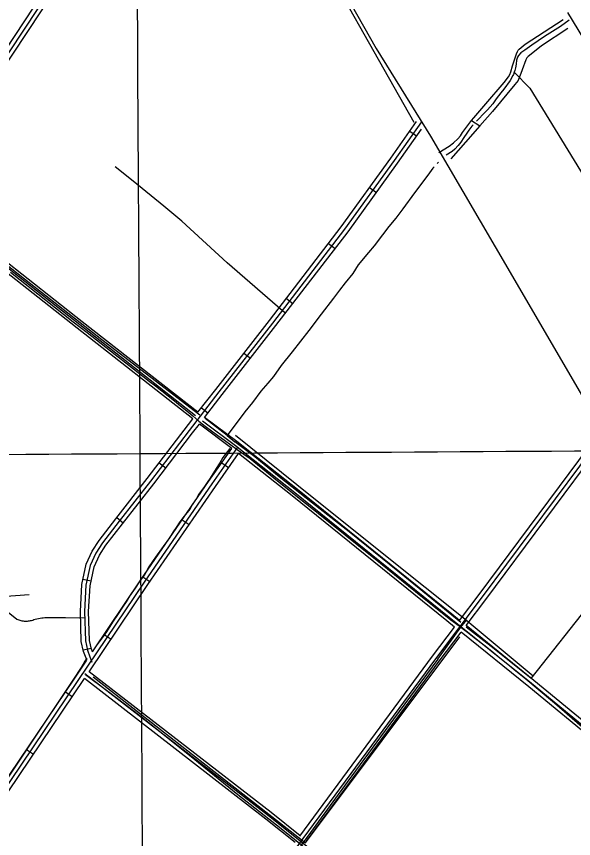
# Model space of a CAD drawing. Extents: x 3477039 to 3515015, y 546746 to 572297.
# Drawn here: x 3496611 to 3498619, y 556871 to 559836 of the extents above; entities that cross this region are included whole.
import ezdxf

# ---------------------------------------------------------------- set-up
doc = ezdxf.new("R2010")
doc.units = 0
for name, color, linetype in [('V-DTCH-CNTR', 7, 'Continuous'), ('V-GRID-MAJR', 7, 'Continuous'), ('V-LEVE-TOET', 7, 'Continuous'), ('V-ROAD-CNTR', 7, 'Continuous'), ('V-TOPO-SHOR', 7, 'Continuous')]:
    doc.layers.add(name, color=color, linetype=linetype)

msp = doc.modelspace()

# ---------------------------------------------------------------- linework, layer by layer
at = {"layer": 'V-DTCH-CNTR'}
for p, q in [((3498250.528, 559460.861), (3498281.3340000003, 559441.54)), ((3498129.352, 557517.821), (3498212.218, 557632.984)), ((3498212.218, 557632.984), (3498232.332, 557657.724))]:
    msp.add_line(p, q, dxfattribs=at)
for points in [[(3498132.774, 559345.716), (3498170.685, 559368.175), (3498185.869, 559380.454), (3498201.063, 559394.797), (3498210.739, 559405.047), (3498218.36, 559416.684), (3498250.528, 559460.861), (3498259.193, 559470.0380000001), (3498302.072, 559520.636), (3498369.142, 559597.202), (3498384.375, 559618.414), (3498388.541, 559625.948), (3498392.028, 559635.545), (3498399.022, 559657.491), (3498413.004, 559700.694), (3498417.1780000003, 559709.601), (3498419.261, 559713.711), (3498422.72, 559717.813), (3498444.8030000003, 559735.551), (3498581.329, 559824.78)], [(3498597.6350000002, 559792.399), (3498503.165, 559729.726), (3498465.9020000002, 559700.395), (3498455.543, 559690.837), (3498450.708, 559686.055), (3498446.546, 559679.208), (3498433.289, 559642.871), (3498429.093, 559629.841), (3498424.221, 559618.1900000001), (3498418.65, 559605.169), (3498407.575, 559590.116), (3498326.648, 559493.019), (3498281.3340000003, 559441.54), (3498229.159, 559382.2710000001), (3498176.614, 559322.799)], [(3497578.063, 558766.97), (3497515.163, 558820.91), (3497370.228, 558946.758), (3497206.193, 559097.447), (3497141.919, 559151.394), (3497031.13, 559241.328), (3496966.85, 559293.9)], [(3496588.873, 558913.797), (3496815.285, 558734.284), (3496865.711, 558695.437), (3496915.975, 558656.38), (3496966.074, 558617.11), (3497016.006, 558577.628), (3497065.77, 558537.938), (3497088.894, 558520.704), (3497111.875, 558503.28), (3497134.708, 558485.6630000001), (3497157.394, 558467.857), (3497179.932, 558449.866), (3497202.3170000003, 558431.686), (3497224.552, 558413.319), (3497246.633, 558394.768), (3497268.559, 558376.035)], [(3497268.559, 558376.035), (3497291.239, 558358.629), (3497314.039, 558341.385), (3497336.9620000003, 558324.301), (3497360.004, 558307.376), (3497383.165, 558290.617), (3497406.443, 558274.02), (3497429.835, 558257.587), (3497453.344, 558241.322), (3497538.596, 558172.194), (3497624.026, 558103.283), (3497709.631, 558034.591), (3497795.411, 557966.118), (3497922.309, 557863.816), (3498049.386, 557761.736), (3498176.636, 557659.8740000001), (3498206.363, 557637.453), (3498212.218, 557632.984), (3498235.965, 557614.867), (3498265.444, 557592.1240000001), (3498294.798, 557569.22), (3498324.0270000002, 557546.155), (3498353.131, 557522.933), (3498382.108, 557499.553), (3498410.9560000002, 557476.013), (3498439.6750000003, 557452.318)], [(3497400.643, 558325.919), (3497621.225, 558148.087), (3497934.753, 557896.621), (3498232.332, 557657.724), (3498249.397, 557644.025), (3498473.305, 557457.176)], [(3496085.987, 558078.375), (3496180.559, 558004.014), (3496304.529, 557905.372), (3496430.468, 557807.212), (3496575.014, 557691.719), (3496611.765, 557662.473)], [(3496611.765, 557662.473), (3496615.341, 557660.855), (3496618.9990000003, 557659.424), (3496622.724, 557658.183), (3496626.507, 557657.134), (3496630.341, 557656.282), (3496634.214, 557655.631), (3496638.113, 557655.178), (3496642.0330000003, 557654.928), (3496645.9590000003, 557654.881), (3496649.883, 557655.037), (3496653.792, 557655.395), (3496657.68, 557655.952), (3496661.532, 557656.71), (3496665.339, 557657.667), (3496669.093, 557658.8200000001), (3496672.784, 557660.161), (3496678.414, 557661.894), (3496684.107, 557663.405), (3496689.856, 557664.699), (3496695.65, 557665.77), (3496701.48, 557666.616), (3496707.339, 557667.2390000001), (3496713.217, 557667.632), (3496719.107, 557667.802), (3496719.785, 557667.796)], [(3496719.785, 557667.796), (3496787.216, 557667.909), (3496856.626, 557667.032)], [(3498129.352, 557517.821), (3497969.356, 557300.993), (3497802.565, 557074.208), (3497638.201, 556847.515), (3497488.631, 556643.814), (3497283.765, 556366.783), (3497116.808, 556141.405), (3496989.9020000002, 555970.751), (3496790.4760000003, 555700.055), (3496637.3539709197, 555493.4585593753)], [(3496859.176, 557461.9720000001), (3496939.7490000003, 557402.1460000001), (3497054.723, 557314.672), (3497233.97, 557171.006), (3497409.142, 557029.154), (3497564.401, 556906.786), (3497638.201, 556847.515), (3497649.045, 556838.804), (3497758.133, 556754.052), (3497863.147, 556669.756), (3497971.779, 556580.476), (3498066.38, 556503.432), (3498152.838, 556437.261), (3498289.534, 556326.68), (3498370.977, 556264.162)], [(3498439.6750000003, 557452.318), (3498549.665, 557359.867), (3498677.759, 557249.289), (3498857.4590000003, 557106.529), (3498971.526, 557016.792), (3498821.062, 556829.398), (3498667.4250000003, 556637.025), (3498515.146, 556445.103), (3498370.977, 556264.162), (3498361.507, 556252.278), (3498256.361, 556116.028), (3498124.021, 555947.644), (3497975.3710000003, 555763.4180000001), (3497832.154, 555582.361), (3497821.136, 555568.25)]]:
    msp.add_lwpolyline(points, dxfattribs=at)
at = {"layer": 'V-GRID-MAJR'}
for points in [[(3497073.037565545, 555496.0515890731), (3497056.56, 558259.177), (3497020.416, 564320.132), (3496984.272, 570381.104), (3496984.251, 570384.554)], [(3481235.517, 558168.281), (3486509.202, 558197.813), (3491782.883, 558228.111), (3497056.56, 558259.177), (3502330.233, 558291.01), (3507603.9, 558323.61), (3512877.563, 558356.976), (3512877.5640000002, 558356.976)]]:
    msp.add_spline(points, degree=3, dxfattribs=at)
at = {"layer": 'V-LEVE-TOET'}
msp.add_lwpolyline([(3498597.078, 559849.612), (3498655.131, 559754.784), (3498733.125, 559629.2170000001), (3498842.2630000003, 559444.85), (3498945.8340000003, 559280.639), (3499037.634, 559122.6190000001), (3499175.0100000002, 558905.279), (3499286.785, 558723.083), (3499418.916, 558506.212), (3499517.261, 558345.969), (3499568.774, 558254.677), (3499581.761, 558231.4180000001), (3499620.835, 558181.756), (3499787.421, 557948.057), (3499861.653, 557852.257), (3499968.003, 557713.837), (3500062.6350000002, 557591.234), (3500159.002, 557465.996), (3500228.021, 557376.351)], dxfattribs=at)
at = {"layer": 'V-ROAD-CNTR'}
for p, q in [((3498028.259905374, 559421.987129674), (3498052.8258562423, 559404.7681641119)), ((3497883.479194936, 559218.425536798), (3497907.8171462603, 559200.8855718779)), ((3497735.741490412, 559017.3469389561), (3497759.534442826, 558999.072975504)), ((3497583.4657949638, 558819.0743355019), (3497607.2587473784, 558800.8013720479)), ((3497430.5161008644, 558621.439730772), (3497454.196053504, 558603.019767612)), ((3497277.0754077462, 558424.050125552), (3497300.7723603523, 558405.6531623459)), ((3497124.827712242, 558225.5885224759), (3497148.6896645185, 558207.4065588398)), ((3497350.7542603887, 558225.6415223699), (3497375.297211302, 558208.388556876)), ((3496971.891018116, 558028.0339175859), (3496995.555970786, 558009.5959544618)), ((3497208.1875455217, 558020.109933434), (3497232.8894961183, 558003.0869674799)), ((3497066.331829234, 557814.2533451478), (3497091.03377983, 557797.2313791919)), ((3496850.2922613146, 557806.1963612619), (3496879.6162026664, 557799.8633739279)), ((3496926.5301088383, 557606.7997600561), (3496951.418059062, 557590.0477935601)), ((3496850.625260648, 557551.2048712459), (3496879.9872019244, 557557.358858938)), ((3496786.86938816, 557399.4761747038), (3496811.7313384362, 557382.6862082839)), ((3496646.9566679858, 557192.2945890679), (3496671.818618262, 557175.5056226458))]:
    msp.add_line(p, q, dxfattribs=at)
for points in [[(3496884.9791919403, 561531.6549103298), (3496981.761998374, 561359.3132550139), (3497177.7296064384, 561015.543942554), (3497344.6122726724, 560720.2865330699), (3497526.0809097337, 560393.234187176), (3497906.739148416, 559720.832531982), (3498102.6447566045, 559404.3021650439), (3498398.9351640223, 558897.4921786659), (3498714.302533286, 558355.897261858), (3498913.399135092, 558032.1899092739), (3499011.1859395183, 557897.511178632), (3499269.5474227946, 557543.9508857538), (3499385.340191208, 557402.6591683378), (3499670.8446201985, 557083.6958062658), (3499981.2859993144, 556735.7635021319), (3500083.10779567, 556622.88472789), (3500127.46270696, 556569.357834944), (3500201.255559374, 556502.8429679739), (3500336.9632879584, 556381.5222106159), (3500543.129875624, 556217.396538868), (3500745.793470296, 556030.2749131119)], [(3496242.4924769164, 559192.305589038), (3496478.044005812, 559547.851877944), (3496897.325167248, 560182.546608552), (3497049.19386351, 560384.8422039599), (3497078.826804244, 560411.50715063), (3497119.7947223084, 560427.901117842), (3497164.114633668, 560458.5280565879), (3497264.4464330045, 560576.899819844), (3497354.527252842, 560702.4175688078)], [(3496262.7464364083, 559195.7175822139), (3496490.553980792, 559539.5758944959), (3496909.592142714, 560173.9016258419), (3497060.3128412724, 560374.6692243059), (3497086.876788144, 560398.5721764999), (3497126.93370803, 560414.6021444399), (3497174.2746133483, 560447.3160790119), (3497276.280409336, 560567.6628383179), (3497352.9032560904, 560674.4276247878)], [(3496239.132483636, 559214.393544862), (3496465.5340308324, 559556.127861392), (3496885.058191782, 560191.1915912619), (3497038.074885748, 560395.015183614), (3497051.248027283, 560406.8690774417)], [(3497526.0809097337, 560393.234187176), (3497906.739148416, 559720.832531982), (3498102.6447566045, 559404.3021650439), (3498398.9351640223, 558897.4921786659), (3498714.302533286, 558355.897261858), (3498913.399135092, 558032.1899092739), (3499011.1859395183, 557897.511178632), (3499269.5474227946, 557543.9508857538), (3499385.340191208, 557402.6591683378), (3499670.8446201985, 557083.6958062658), (3499981.2859993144, 556735.7635021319), (3500083.10779567, 556622.88472789), (3500127.46270696, 556569.357834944), (3500201.255559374, 556502.8429679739), (3500336.9632879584, 556381.5222106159), (3500543.129875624, 556217.396538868)], [(3497255.959449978, 558395.7571821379), (3496838.707284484, 558723.1615273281), (3496220.418521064, 559209.9525537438), (3495891.278179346, 559466.1850412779)], [(3498070.5408208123, 559456.1730613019), (3497972.229017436, 559315.9203418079), (3497793.633374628, 559068.0988374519), (3497534.0648937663, 558730.1255133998), (3497340.662280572, 558481.4980106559), (3497233.0724957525, 558342.9062878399), (3497093.3747751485, 558159.557654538), (3496980.897000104, 558015.18694328), (3496921.1061196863, 557937.27209911), (3496896.512168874, 557899.6101744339), (3496876.296209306, 557855.548262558), (3496860.9902399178, 557784.674404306), (3496855.855250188, 557689.378594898), (3496859.141243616, 557583.7008062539), (3496866.271229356, 557549.6778743), (3496875.667210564, 557526.4419207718), (3496881.992197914, 557507.223959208)], [(3497264.6314326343, 558408.0201576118), (3497328.8183042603, 558490.7019922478), (3497522.1969175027, 558739.298495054), (3497781.5973986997, 559077.0538195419), (3497960.0020418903, 559324.6103244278), (3498052.58185673, 559456.686060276)], [(3497288.236385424, 558389.5041946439), (3497352.506256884, 558472.2940290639), (3497545.9328700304, 558720.9525317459), (3497805.6693505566, 559059.143855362), (3497984.455992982, 559307.2303591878), (3498070.3668211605, 559429.792114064)], [(3497245.94347001, 558384.5492045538), (3496829.4383030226, 558711.3685509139), (3496211.1715395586, 559198.1415773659), (3496208.8235442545, 559199.96957371)], [(3497264.6314326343, 558408.0201576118), (3496847.9762659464, 558734.954503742), (3496262.7464364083, 559195.7175822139)], [(3496864.0012338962, 557513.9019458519), (3496861.57423875, 557521.2799310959), (3496851.86425817, 557545.2938830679), (3496844.18927352, 557581.915809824), (3496840.842280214, 557689.5495945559), (3496846.076269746, 557786.6734003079), (3496861.980237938, 557860.3152530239), (3496883.3431952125, 557906.8781598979), (3496908.8591441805, 557945.9510817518), (3496969.030023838, 558024.3619249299), (3497081.4927989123, 558168.7126362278), (3497245.94347001, 558384.5492045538)], [(3498969.527022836, 557015.9419417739), (3498466.633028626, 557429.5291145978), (3498170.8066202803, 557668.079637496), (3497613.993733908, 558118.0477375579), (3497400.3461612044, 558286.997399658), (3497280.5954007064, 558376.488220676)], [(3497404.857152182, 558302.352368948), (3497288.236385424, 558389.5041946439)], [(3496884.5651927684, 557544.453884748), (3496880.678200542, 557554.061865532), (3496874.093213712, 557585.4858026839), (3496870.8682201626, 557689.2075952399), (3496875.90421009, 557782.675408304), (3496890.612180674, 557850.7812720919), (3496909.6811425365, 557892.3421889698), (3496933.353095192, 557928.5931164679), (3496992.76397637, 558006.0119616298), (3497105.2567513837, 558150.402672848), (3497244.962471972, 558333.76130613), (3497269.836422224, 558365.8022420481)], [(3497387.4801869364, 558277.885417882), (3497269.836422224, 558365.8022420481)], [(3496940.00908188, 555909.9841536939), (3497199.021563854, 556256.2054612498), (3497643.8966741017, 556870.226233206), (3498121.9867179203, 557519.073935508), (3498290.575380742, 557742.1934892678), (3498729.0765037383, 558331.8763098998)], [(3498207.795546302, 557657.5196586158), (3498278.573404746, 557751.190471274), (3498710.9765399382, 558332.673308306)], [(3497428.9391040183, 558283.5094066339), (3497409.489142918, 558298.8903758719), (3497405.10815168, 558302.164369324)], [(3498207.7975462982, 557657.5196586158), (3498180.228601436, 557679.751614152), (3497623.3597151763, 558129.764714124), (3497429.19310351, 558283.3084070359)], [(3498231.160499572, 557638.6786962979), (3498302.577356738, 557733.196507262), (3498727.899506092, 558305.1563633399)], [(3495791.4653789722, 555899.840173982), (3495803.373355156, 555917.6281384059), (3496064.773832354, 556297.019379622), (3496352.8462562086, 556723.3925268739), (3496385.5371908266, 556778.387416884), (3496832.9482960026, 557440.9060918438), (3497071.69381851, 557795.6003824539), (3497315.577330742, 558149.5156746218), (3497409.032143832, 558282.4624087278)], [(3496872.1472176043, 557472.280029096), (3497084.091793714, 557787.1563993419), (3497327.8893061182, 558140.9466917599), (3497411.1221396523, 558259.3534549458)], [(3496884.5651927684, 557544.453884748), (3497059.295843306, 557804.044365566), (3497303.265355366, 558158.0846574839), (3497387.4801869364, 558277.885417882)], [(3498189.7025824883, 557633.5727065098), (3498161.384639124, 557656.4076608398), (3497604.62775264, 558106.3307609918), (3497411.1221396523, 558259.3534549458)], [(3497631.7856983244, 556879.0762155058), (3497631.784698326, 556879.075215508), (3498109.9647419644, 557528.0449175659), (3498189.70158249, 557633.5737065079)], [(3498979.0550037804, 557027.5269186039), (3498476.1050096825, 557441.160091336), (3498231.16149957, 557638.679696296)], [(3497656.008649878, 556861.3772509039), (3497656.008649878, 556861.3772509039), (3498134.008693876, 557510.1029534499), (3498213.06653576, 557614.7317441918)], [(3498959.999041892, 557004.3569649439), (3498457.1610475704, 557417.8981378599), (3498213.06653576, 557614.7317441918)], [(3496353.878254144, 556758.3094570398), (3496820.5113208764, 557449.291075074), (3496864.0012338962, 557513.9019458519)], [(3498380.760200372, 556258.5454565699), (3497872.839216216, 556669.9956336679), (3497518.903924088, 556952.7950680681), (3496856.835248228, 557465.16304333)], [(3497633.0366958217, 556880.801212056), (3497528.1759055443, 556964.5860444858), (3496872.1472176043, 557472.280029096)], [(3496383.597194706, 556748.712476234), (3496855.380251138, 557447.3210790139)], [(3497615.415731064, 556856.4802606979), (3497509.6319426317, 556941.00409165), (3496855.380251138, 557447.3210790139)]]:
    msp.add_lwpolyline(points, dxfattribs=at)
at = {"layer": 'V-TOPO-SHOR'}
for p, q in [((3498131.615, 559310.4130000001), (3498126.88, 559305.735)), ((3497370.048, 558324.0160000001), (3497290.477, 558385.509)), ((3497370.048, 558324.0160000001), (3497397.827, 558301.838)), ((3498465.947, 557447.3960000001), (3498902.053155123, 558003.052608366))]:
    msp.add_line(p, q, dxfattribs=at)
for points in [[(3497363.690772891, 560646.4358567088), (3497630.9180411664, 560184.204906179), (3498042.5924814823, 559454.7466873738)], [(3498602.4990000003, 559822.642), (3498571.114, 559799.3910000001), (3498514.427, 559763.256), (3498468.753, 559732.153), (3498442.7660000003, 559714.659), (3498428.591, 559704.9400000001), (3498420.6920000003, 559695.574), (3498416.34, 559689.326), (3498413.1410000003, 559678.758), (3498411.482, 559663.4720000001), (3498409.055, 559650.938), (3498406.6410000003, 559640.755), (3498404.642, 559634.492), (3498402.2460000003, 559627.056), (3498400.257, 559622.36), (3498389.96, 559605.167), (3498367.024, 559573.145), (3498355.965, 559559.878), (3498340.1550000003, 559539.187), (3498327.498, 559520.83), (3498308.9390000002, 559499.3690000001), (3498291.975, 559482.609), (3498278.16, 559467.394), (3498269.204, 559458.545)], [(3498404.642, 559634.492), (3498461.489280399, 559577.5267836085), (3499169.280423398, 558421.9494072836)], [(3498256.324, 559444.352), (3498252.506, 559440.096), (3498240.657, 559425.656), (3498233.536, 559415.111), (3498223.242, 559398.7000000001), (3498212.556, 559382.291), (3498202.285, 559369.805), (3498190.841, 559357.713), (3498180.593, 559348.755), (3498160, 559335.734)], [(3498116.036, 559293.3690000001), (3498111.481, 559288.178), (3498099.617, 559271.386), (3498079.063, 559244.056), (3498045.859, 559199.938), (3498002.773, 559142.544), (3497978.253, 559107.7880000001), (3497952.978, 559078.133), (3497929.66, 559047.681), (3497900.4080000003, 559008.64), (3497879.477, 558984.058), (3497842.353, 558939.962), (3497822.559, 558908.706), (3497795.696, 558875.53), (3497775.14, 558848.202), (3497753.0130000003, 558820.0970000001), (3497709.532, 558762.3150000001), (3497664.474, 558702.9720000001), (3497604.017, 558626.074), (3497565.296, 558577.282), (3497537.609, 558537.446), (3497517.072, 558513.253), (3497491.41, 558484.385), (3497460.969, 558442.997), (3497434.105, 558410.212), (3497370.048, 558324.0160000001)], [(3496261.557, 559187.187), (3496639.0530000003, 558889.774), (3496918.472, 558671.162), (3497271.838, 558399.5160000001)], [(3495319.763288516, 558710.8437513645), (3496540.341892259, 557743.0476986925), (3496655.8996298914, 557750.2700572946)], [(3498212.5270000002, 557649.7), (3498107.995, 557735.314), (3498010.848, 557814.578), (3497815.8030000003, 557971.623), (3497677.2600000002, 558080.083), (3497557.198, 558175.811), (3497470.404, 558247.962), (3497397.827, 558301.838)], [(3497379.602, 558277.969), (3497355.038, 558245.488), (3497343.524, 558226.294), (3497330.816, 558204.7490000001), (3497318.52, 558185.952), (3497308.597, 558169.894), (3497297.4990000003, 558154.628), (3497288.771, 558140.9230000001)], [(3497288.771, 558140.9230000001), (3497268.166, 558113.136), (3497259.0300000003, 558097.071), (3497245.544, 558076.712), (3497235.214, 558058.296), (3497215.407, 558032.862), (3497199.955, 558012.513), (3497185.6890000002, 557992.9450000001), (3497175.3710000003, 557976.495), (3497162.276, 557955.7390000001), (3497139.6780000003, 557923.638), (3497111.934, 557885.279), (3497088.143, 557850.435), (3497071.855, 557821.441), (3497054.42, 557798.354), (3497038.157, 557773.684), (3497017.937, 557744.715), (3497005.631, 557724.3470000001), (3496992.935, 557704.7660000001), (3496974.3000000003, 557677.753), (3496958.836, 557655.045), (3496934.629, 557616.666), (3496915.597, 557589.261), (3496898.162, 557565.781), (3496887.858, 557551.689), (3496883.091, 557543.069)], [(3498465.947, 557447.3960000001), (3498321.882, 557563.684), (3498231.361, 557633.627)], [(3496887.0151051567, 557454.1533546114), (3497652.585116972, 556854.6975906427), (3498208.7067293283, 557598.6005266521)], [(3496864.483, 557520.772), (3496856.95, 557510.204), (3496850.988, 557499.231), (3496844.236, 557487.087), (3496834.719, 557473.385), (3496823.613, 557456.547)], [(3496823.613, 557456.547), (3496590.173, 557106.621), (3496346.7600000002, 556743.566)]]:
    msp.add_lwpolyline(points, dxfattribs=at)

doc.saveas('drawing.dxf')
